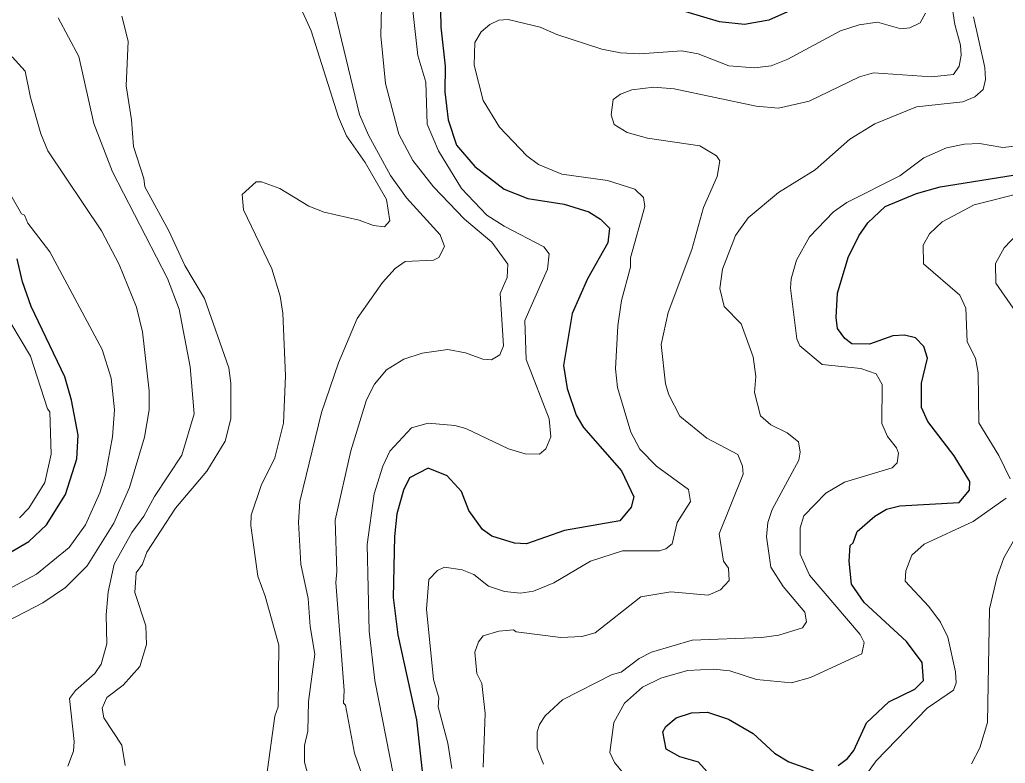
# Model space of a CAD drawing. Extents: x 673.3 to 698.5, y 6984.3 to 7012.3.
# Drawn here: x 690.563 to 691.793, y 6987.11 to 6988.039 of the extents above; entities that cross this region are included whole.
import ezdxf

# ---------------------------------------------------------------- set-up
doc = ezdxf.new("R2010")
doc.units = 0
doc.header["$LTSCALE"] = 0.032
doc.layers.add('1', color=7, linetype='Continuous', lineweight=25)
doc.layers.add('2', color=7, linetype='Continuous', lineweight=13)

msp = doc.modelspace()

# ---------------------------------------------------------------- linework, layer by layer
at = {"layer": '1'}
for points in [[(691.0875, 6988.0724), (691.0882, 6988.0295), (691.0939, 6987.9808), (691.0933, 6987.9489), (691.0974, 6987.9139), (691.1079, 6987.882), (691.1309, 6987.8556), (691.1675, 6987.8272), (691.197, 6987.8154), (691.2421, 6987.8086), (691.2731, 6987.7988), (691.2877, 6987.7899), (691.299, 6987.7783), (691.2967, 6987.7603), (691.2714, 6987.715), (691.2522, 6987.6717), (691.2415, 6987.6071), (691.2462, 6987.5784), (691.2572, 6987.545), (691.2666, 6987.5297), (691.314, 6987.4753), (691.3294, 6987.4431), (691.326, 6987.43), (691.3118, 6987.4129), (691.2428, 6987.4008), (691.1952, 6987.3844), (691.1805, 6987.3851), (691.1521, 6987.3936), (691.1404, 6987.4022), (691.1233, 6987.426), (691.1143, 6987.4495)], [(691.5435, 6988.0586), (691.4976, 6988.0383), (691.4676, 6988.0327), (691.4364, 6988.0361), (691.3735, 6988.0549)], [(691.603, 6987.3854), (691.6079, 6987.3997), (691.6301, 6987.4187), (691.6445, 6987.4275), (691.6614, 6987.4316), (691.7354, 6987.4357), (691.7484, 6987.4512), (691.7487, 6987.4622), (691.7291, 6987.494), (691.6962, 6987.5372), (691.6886, 6987.5546), (691.6885, 6987.585), (691.6958, 6987.6159), (691.6914, 6987.6307), (691.6808, 6987.6417), (691.6672, 6987.6449), (691.6527, 6987.6441), (691.6233, 6987.6336), (691.6016, 6987.6339), (691.5927, 6987.6406), (691.5835, 6987.6532), (691.5818, 6987.667), (691.5835, 6987.6973), (691.5967, 6987.7417), (691.61, 6987.7687), (691.6212, 6987.7853), (691.6431, 6987.8054), (691.6822, 6987.8217), (691.7119, 6987.83), (691.8341, 6987.8495)], [(690.552, 6987.3742), (690.574, 6987.3872), (690.5959, 6987.4078), (690.6198, 6987.446), (690.6339, 6987.4905), (690.6354, 6987.5198), (690.6273, 6987.5638), (690.6191, 6987.5928), (690.5768, 6987.6808), (690.5659, 6987.7114), (690.5595, 6987.7401)], [(691.1143, 6987.4495), (691.0962, 6987.469), (691.0724, 6987.4787), (691.0493, 6987.4666), (691.0419, 6987.4511), (691.0336, 6987.4215), (691.0305, 6987.3932), (691.0289, 6987.3172), (691.0345, 6987.2706), (691.0581, 6987.1644), (691.0679, 6987.0735)], [(691.5845, 6987.1076), (691.5959, 6987.116), (691.6038, 6987.1263), (691.6196, 6987.1606), (691.6477, 6987.1869), (691.6802, 6987.2028), (691.6908, 6987.2137), (691.6894, 6987.2361), (691.6697, 6987.2622), (691.6167, 6987.3109), (691.601, 6987.3338), (691.5981, 6987.3625), (691.5995, 6987.382), (691.603, 6987.3854)], [(691.4316, 6987.0876), (691.4099, 6987.1115), (691.3869, 6987.1182), (691.3697, 6987.1276), (691.3654, 6987.1494), (691.3691, 6987.1561), (691.3822, 6987.1669), (691.4013, 6987.1733), (691.4213, 6987.1742), (691.4474, 6987.1653), (691.4781, 6987.1475), (691.5047, 6987.1228), (691.5228, 6987.1121), (691.5532, 6987.101)]]:
    msp.add_lwpolyline(points, dxfattribs=at)
at = {"layer": '2'}
for points in [[(691.3731, 6987.5703), (691.3688, 6987.5842), (691.3635, 6987.6333), (691.3721, 6987.6731), (691.4015, 6987.7518), (691.4163, 6987.8042), (691.4333, 6987.843), (691.4366, 6987.8626), (691.4326, 6987.869), (691.4115, 6987.8811), (691.3464, 6987.8908), (691.321, 6987.898), (691.3049, 6987.9081), (691.3008, 6987.92), (691.3035, 6987.9391), (691.3126, 6987.946), (691.3268, 6987.9511), (691.3541, 6987.9544), (691.3797, 6987.9526), (691.482, 6987.9309), (691.51, 6987.9284), (691.548, 6987.9371), (691.611, 6987.9674), (691.6285, 6987.9723), (691.7009, 6987.9675), (691.7282, 6987.9702), (691.7356, 6987.9806), (691.7381, 6987.9947), (691.7371, 6988.0072), (691.7299, 6988.0329), (691.7202, 6988.0996)], [(691.1191, 6987.6229), (691.1406, 6987.6147), (691.1514, 6987.6142), (691.1619, 6987.6202), (691.1664, 6987.6317), (691.1624, 6987.697), (691.1712, 6987.7167), (691.1721, 6987.7334), (691.1522, 6987.7609), (691.1178, 6987.7895), (691.0792, 6987.8299), (691.0534, 6987.863), (691.0359, 6987.8957), (691.0192, 6987.9592), (691.0134, 6988.0187), (691.015, 6988.0902)], [(690.9344, 6987.0524), (690.9181, 6987.1117), (690.9181, 6987.1325), (690.9221, 6987.1504), (690.923, 6987.1875), (690.931, 6987.2465), (690.9252, 6987.2811), (690.9229, 6987.3159), (690.9135, 6987.3587), (690.9106, 6987.4111), (690.9122, 6987.4371), (690.9395, 6987.5482), (690.9607, 6987.6101), (690.9837, 6987.6656), (691.0153, 6987.7104), (691.0313, 6987.7279), (691.0437, 6987.7369), (691.0793, 6987.7387), (691.0858, 6987.7419), (691.093, 6987.7555), (691.0875, 6987.77), (691.0455, 6987.8162), (691.0257, 6987.8442), (690.998, 6987.8947), (690.9869, 6987.9204), (690.9504, 6988.071)], [(690.9114, 6988.0576), (690.9265, 6988.0251), (690.9604, 6987.9169), (690.9705, 6987.8936), (690.9939, 6987.8605), (691.0206, 6987.8144), (691.0247, 6987.7877), (691.018, 6987.7803), (691.0043, 6987.7818), (690.9862, 6987.7883), (690.9425, 6987.7983), (690.9235, 6987.8058), (690.8874, 6987.828), (690.8643, 6987.8363), (690.8577, 6987.8362), (690.8405, 6987.8206), (690.842, 6987.8014), (690.8774, 6987.7278), (690.8879, 6987.6936), (690.8912, 6987.6724), (690.8945, 6987.594), (690.892, 6987.5348), (690.8813, 6987.4918), (690.864, 6987.457), (690.8517, 6987.4201), (690.8512, 6987.4071), (690.8598, 6987.3437), (690.8692, 6987.319), (690.8862, 6987.2576), (690.8854, 6987.1808), (690.8813, 6987.169), (690.8708, 6987.0934)], [(691.0294, 6987.095), (691.0059, 6987.2136), (690.9987, 6987.275), (690.9963, 6987.3833), (691.0052, 6987.4465), (691.0161, 6987.4814), (691.0246, 6987.4998), (691.0518, 6987.5289), (691.0726, 6987.535), (691.1059, 6987.5319), (691.1195, 6987.5281), (691.1727, 6987.503), (691.1936, 6987.4967), (691.2113, 6987.4962), (691.2196, 6987.5029), (691.2258, 6987.5179), (691.2235, 6987.5405), (691.1949, 6987.6143), (691.1933, 6987.6633), (691.2215, 6987.7274), (691.2234, 6987.7464), (691.2169, 6987.7553), (691.1673, 6987.781), (691.1459, 6987.7949), (691.114, 6987.8278), (691.0856, 6987.8749), (691.0712, 6987.9083), (691.0695, 6987.9609), (691.0597, 6987.9942), (691.0516, 6988.0658)], [(691.6932, 6988.0471), (691.6867, 6988.0351), (691.674, 6988.0285), (691.6624, 6988.0276), (691.6333, 6988.0358), (691.6104, 6988.0326), (691.5872, 6988.0251), (691.5214, 6987.9897), (691.5009, 6987.9812), (691.4801, 6987.9789), (691.4477, 6987.9812), (691.4097, 6987.996), (691.3893, 6988), (691.3368, 6987.996), (691.3125, 6987.9975), (691.2894, 6988.0021), (691.233, 6988.0204), (691.2122, 6988.0295), (691.1724, 6988.039), (691.1608, 6988.0382), (691.1495, 6988.0327), (691.1388, 6988.0237), (691.1306, 6988.0105), (691.1298, 6987.9819), (691.1413, 6987.9379), (691.1617, 6987.9045), (691.1955, 6987.869), (691.2104, 6987.8578), (691.2395, 6987.8461), (691.2965, 6987.8378), (691.3305, 6987.8271), (691.3415, 6987.8166), (691.343, 6987.8057), (691.3253, 6987.7413), (691.3252, 6987.7297), (691.3137, 6987.6883), (691.3091, 6987.6564), (691.3065, 6987.6028), (691.309, 6987.5796), (691.3255, 6987.5238), (691.3368, 6987.5026), (691.3575, 6987.4812), (691.3974, 6987.4521), (691.4, 6987.437), (691.3832, 6987.4107), (691.3772, 6987.3844), (691.3693, 6987.378), (691.3613, 6987.3754), (691.3152, 6987.3753), (691.2753, 6987.3626), (691.2294, 6987.3356), (691.204, 6987.325), (691.1878, 6987.3225), (691.1677, 6987.3248), (691.1478, 6987.3314), (691.1294, 6987.3458), (691.1149, 6987.3518), (691.093, 6987.3551), (691.0842, 6987.3509), (691.0735, 6987.3397), (691.0704, 6987.3028), (691.0793, 6987.2147), (691.0857, 6987.1921), (691.085, 6987.1805), (691.0971, 6987.1354), (691.1022, 6987.1036)], [(690.6104, 6988.0412), (690.6365, 6987.993), (690.6553, 6987.909), (690.6785, 6987.8488), (690.747, 6987.7158), (690.7617, 6987.6773), (690.7756, 6987.6052), (690.7802, 6987.5467), (690.7648, 6987.4949), (690.7309, 6987.4433), (690.7176, 6987.4186), (690.7027, 6987.3985), (690.6805, 6987.3589), (690.6729, 6987.3244), (690.6705, 6987.2957), (690.6713, 6987.2595), (690.6643, 6987.2339), (690.6565, 6987.2223), (690.6324, 6987.2012), (690.6249, 6987.191), (690.6306, 6987.1374), (690.6297, 6987.1254), (690.6228, 6987.1067)], [(690.7211, 6987.3739), (690.7571, 6987.4289), (690.796, 6987.475), (690.8192, 6987.5124), (690.826, 6987.5405), (690.826, 6987.585), (690.8235, 6987.6042), (690.7933, 6987.6908), (690.7687, 6987.7319), (690.7488, 6987.775), (690.7186, 6987.8299), (690.7176, 6987.8403), (690.7048, 6987.8805), (690.7022, 6987.9137), (690.6957, 6987.9563), (690.6981, 6988.012), (690.6902, 6988.0434)], [(691.7535, 6988.0423), (691.7676, 6987.9791), (691.7682, 6987.9643), (691.7655, 6987.9518), (691.7549, 6987.9425), (691.7402, 6987.9364), (691.6822, 6987.93), (691.6301, 6987.9089), (691.5991, 6987.8894), (691.5556, 6987.8515), (691.5098, 6987.8228), (691.4718, 6987.7915), (691.4562, 6987.7692), (691.4398, 6987.7271), (691.4368, 6987.703), (691.4421, 6987.6808), (691.4631, 6987.6591), (691.4782, 6987.6178), (691.4815, 6987.5931), (691.48, 6987.5731), (691.4872, 6987.5442), (691.5001, 6987.5327), (691.5207, 6987.5227), (691.5347, 6987.5115), (691.5368, 6987.4989), (691.5354, 6987.4889), (691.5021, 6987.427), (691.4964, 6987.411), (691.4947, 6987.3931), (691.5005, 6987.3549), (691.5157, 6987.3311), (691.5426, 6987.2987), (691.5447, 6987.287), (691.5399, 6987.2793), (691.5104, 6987.27), (691.4891, 6987.2671), (691.4021, 6987.2639), (691.3513, 6987.2491), (691.3358, 6987.241), (691.3135, 6987.2238), (691.3021, 6987.2209), (691.2402, 6987.1892), (691.2187, 6987.1695), (691.2114, 6987.1587), (691.2088, 6987.1495), (691.2087, 6987.1289), (691.2163, 6987.1089)], [(690.553, 6987.9925), (690.5695, 6987.9747), (690.5759, 6987.9417), (690.5889, 6987.8964), (690.5978, 6987.8749), (690.6647, 6987.7752), (690.6866, 6987.7332), (690.7083, 6987.6798), (690.7159, 6987.6488), (690.7242, 6987.5755), (690.7242, 6987.5515), (690.7184, 6987.5173), (690.6998, 6987.4547), (690.6801, 6987.4102), (690.647, 6987.3569), (690.6197, 6987.3296), (690.5914, 6987.3104), (690.5474, 6987.2877)], [(691.5367, 6987.6316), (691.5327, 6987.6402), (691.5247, 6987.7036), (691.5256, 6987.7153), (691.5323, 6987.7384), (691.5487, 6987.7677), (691.5784, 6987.7987), (691.5951, 6987.8104), (691.6614, 6987.8438), (691.6915, 6987.8664), (691.7197, 6987.8787), (691.742, 6987.8835), (691.7609, 6987.8843), (691.7901, 6987.8794), (691.8264, 6987.8835)], [(690.5361, 6987.8461), (690.5647, 6987.7965), (690.5687, 6987.7945), (690.5729, 6987.7849), (690.6, 6987.7487), (690.6656, 6987.6268), (690.6769, 6987.5912), (690.681, 6987.5515), (690.6785, 6987.5179), (690.6696, 6987.4704), (690.6627, 6987.4479), (690.6446, 6987.4079), (690.6242, 6987.3797), (690.5836, 6987.3465), (690.5431, 6987.3247)], [(691.8136, 6987.8224), (691.7543, 6987.8074), (691.7142, 6987.7862), (691.6984, 6987.7713), (691.6905, 6987.7574), (691.6909, 6987.734), (691.7362, 6987.6947), (691.7437, 6987.6785), (691.7455, 6987.6365), (691.7559, 6987.6159), (691.7592, 6987.5977), (691.7601, 6987.5352), (691.7848, 6987.4946), (691.7991, 6987.4655)], [(691.8027, 6987.6786), (691.7814, 6987.7099), (691.7809, 6987.7345), (691.7917, 6987.7539), (691.8087, 6987.7717)], [(690.5624, 6987.4165), (690.5739, 6987.4288), (690.5939, 6987.4609), (690.602, 6987.4961), (690.6003, 6987.549), (690.5972, 6987.553), (690.5762, 6987.6184), (690.54, 6987.6794)], [(690.996, 6987.0787), (690.9806, 6987.1227), (690.9694, 6987.1827), (690.9669, 6987.1851), (690.9677, 6987.2009), (690.9572, 6987.3361), (690.9587, 6987.3496), (690.9564, 6987.4139), (690.9759, 6987.5003), (690.9956, 6987.5641), (691.0054, 6987.5837), (691.0206, 6987.6017), (691.0421, 6987.6149), (691.0649, 6987.6222), (691.097, 6987.627), (691.1191, 6987.6229)], [(691.3207, 6987.0925), (691.3052, 6987.111), (691.2992, 6987.1238), (691.3043, 6987.1611), (691.3178, 6987.1854), (691.3399, 6987.2051), (691.363, 6987.2166), (691.3963, 6987.2262), (691.4289, 6987.2279), (691.4493, 6987.2255), (691.4826, 6987.215), (691.5262, 6987.2107), (691.55, 6987.2174), (691.6139, 6987.2468), (691.6167, 6987.261), (691.6119, 6987.2711), (691.5487, 6987.3453), (691.537, 6987.3714), (691.537, 6987.4042), (691.5416, 6987.4194), (691.569, 6987.4474), (691.5921, 6987.4611), (691.6518, 6987.4793), (691.6581, 6987.4852), (691.6598, 6987.4973), (691.6572, 6987.5042), (691.6459, 6987.5182), (691.6389, 6987.5344), (691.6395, 6987.5832), (691.6317, 6987.5965), (691.6126, 6987.6033), (691.5645, 6987.6082), (691.5367, 6987.6316)], [(691.1411, 6987.1052), (691.1436, 6987.1722), (691.1395, 6987.2097), (691.1332, 6987.2225), (691.1306, 6987.2491), (691.1353, 6987.2619), (691.141, 6987.2693), (691.1607, 6987.2752), (691.1791, 6987.2768), (691.1822, 6987.2744), (691.2383, 6987.2671), (691.2643, 6987.2686), (691.2809, 6987.2729), (691.338, 6987.3182), (691.3753, 6987.3241), (691.4221, 6987.32), (691.4376, 6987.3266), (691.4481, 6987.3383), (691.4473, 6987.3539), (691.4412, 6987.3627), (691.436, 6987.3968), (691.4659, 6987.4712), (691.465, 6987.4811), (691.4589, 6987.4957), (691.4203, 6987.5164), (691.3865, 6987.5438), (691.3731, 6987.5703)], [(691.7939, 6987.4411), (691.753, 6987.4122), (691.6917, 6987.3837), (691.6762, 6987.3702), (691.6689, 6987.3504), (691.6682, 6987.3378), (691.6976, 6987.3059), (691.712, 6987.2866), (691.7214, 6987.2678), (691.7308, 6987.2245), (691.7315, 6987.2108), (691.7283, 6987.2014), (691.6955, 6987.1789), (691.632, 6987.1131), (691.606, 6987.0773)], [(691.7508, 6987.1095), (691.7614, 6987.1296), (691.7706, 6987.1612), (691.7732, 6987.3032), (691.7828, 6987.3434), (691.7912, 6987.3667), (691.8096, 6987.3988)], [(690.6941, 6987.1072), (690.6899, 6987.1326), (690.6677, 6987.1668), (690.6656, 6987.1788), (690.6715, 6987.1923), (690.6918, 6987.2078), (690.7126, 6987.2311), (690.7209, 6987.2587), (690.7201, 6987.2817), (690.7064, 6987.3235), (690.7081, 6987.3479), (690.7159, 6987.3588), (690.7211, 6987.3739)]]:
    msp.add_lwpolyline(points, dxfattribs=at)

doc.saveas('drawing.dxf')
